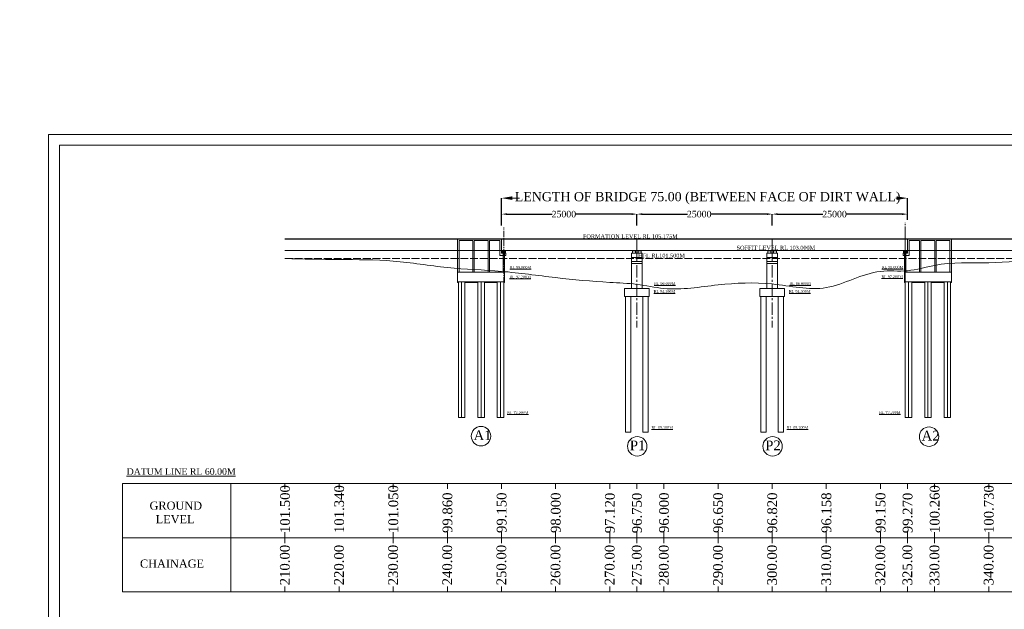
# Model space of a CAD drawing. Header units: millimetres. Extents: x -20950785 to 389010297, y -11535949 to 14056629.
# Tile 516 of 654: x 18167904 to 18349784, y -1398867 to -1290074. Entities that reach past the tile are written whole.
import ezdxf

# ---------------------------------------------------------------- set-up
doc = ezdxf.new("R2010")
doc.units = ezdxf.units.MM
doc.header["$LTSCALE"] = 60
doc.header["$MEASUREMENT"] = 0
doc.linetypes.add('ACAD_ISO02W100', pattern=[15, 12, -3])
doc.linetypes.add('CENTER2', pattern=[28.575, 19.05, -3.175, 3.175, -3.175])
doc.layers.add('TEXT', color=7, linetype='Continuous')
doc.styles.add('Annotative', font='arial.ttf')
doc.styles.add('style1', font='txt.shx', dxfattribs={"height": 1})
doc.dimstyles.get("Standard").update_dxf_attribs({"dimtxt": 400, "dimasz": 215, "dimexe": 0.18, "dimexo": 0.0625, "dimgap": 0.09, "dimtad": 0, "dimtih": 1, "dimtoh": 1, "dimdec": 0, "dimzin": 4, "dimdsep": 46, "dimtxsty": 'Standard', "dimblk": 'OPEN90', "dimcen": 0, "dimadec": 0, "dimazin": 1, "dimtfac": 1, "dimtdec": 0, "dimtix": 1, "dimtofl": 0, "dimtmove": 0, "dimatfit": 3, "dimldrblk": 'OPEN30', "dimfxl": 1, "dimtolj": 1, "dimtzin": 0, "dimarcsym": 0})

# ---------------------------------------------------------------- blocks, each defined once
blk = doc.blocks.new('*D2922')
at = {"color": 0, "linetype": 'Continuous', "lineweight": -2, "ltscale": 2, "transparency": 16777216}
for p, q in [((18256923, -1328066), (18256923, -1322999)), ((18331903, -1326983), (18331903, -1322999))]:
    blk.add_line(p, q, dxfattribs=at)
at = {"color": 0, "linetype": 'Continuous', "lineweight": 0, "ltscale": 2, "transparency": 16777216}
for p, q in [((18258923, -1322999), (18260241, -1322999)), ((18329903, -1322999), (18329738, -1322999))]:
    blk.add_line(p, q, dxfattribs=at)
at = {"color": 0, "linetype": 'Continuous', "lineweight": 9, "ltscale": 2, "transparency": 16777216}
for points in [[(18258923, -1322666), (18258923, -1323333), (18256923, -1322999)], [(18329903, -1322666), (18329903, -1323333), (18331903, -1322999)]]:
    blk.add_solid(points, dxfattribs=at)
at = {"layer": 'Defpoints', "color": 0, "linetype": 'Continuous', "lineweight": 9, "ltscale": 2, "transparency": 16777216}
for p in [(18331903, -1322999), (18331903, -1326983), (18256923, -1328066)]:
    blk.add_point(p, dxfattribs=at)
at = {"color": 0, "linetype": 'Continuous', "lineweight": 9, "ltscale": 2, "transparency": 16777216, "insert": (18294989, -1322999), "char_height": 2000, "attachment_point": 5}
blk.add_mtext('\\A1;{\\fTimes New Roman|b0|i0|c0|p18;\\H0.85x;\\C256;LENGTH OF BRIDGE 75.00 (BETWEEN FACE OF DIRT WALL)}', dxfattribs=at)
blk = doc.blocks.new('*D2923')
at = {"color": 0, "linetype": 'Continuous', "lineweight": -2, "ltscale": 2, "transparency": 16777216}
for p, q in [((18281923, -1328066), (18281923, -1325948)), ((18282923, -1325948), (18291259, -1325948)), ((18305923, -1325948), (18295588, -1325948)), ((18306923, -1327414), (18306923, -1325948))]:
    blk.add_line(p, q, dxfattribs=at)
at = {"color": 0, "linetype": 'Continuous', "lineweight": 9, "ltscale": 2, "transparency": 16777216}
for points in [[(18282923, -1325781), (18282923, -1326114), (18281923, -1325948)], [(18305923, -1325781), (18305923, -1326114), (18306923, -1325948)]]:
    blk.add_solid(points, dxfattribs=at)
at = {"layer": 'Defpoints', "color": 0, "linetype": 'Continuous', "lineweight": 9, "ltscale": 2, "transparency": 16777216}
for p in [(18306923, -1325948), (18306923, -1327414), (18281923, -1328066)]:
    blk.add_point(p, dxfattribs=at)
at = {"color": 0, "linetype": 'Continuous', "lineweight": 9, "ltscale": 2, "transparency": 16777216, "insert": (18293423, -1325948), "char_height": 1000, "attachment_point": 5}
blk.add_mtext('\\A1;{\\fTimes New Roman|b0|i0|c0|p18;\\H1.2x;\\C256;25000 }', dxfattribs=at)
blk = doc.blocks.new('*D2924')
at = {"color": 0, "linetype": 'Continuous', "lineweight": -2, "ltscale": 2, "transparency": 16777216}
for p, q in [((18306923, -1328066), (18306923, -1325948)), ((18307923, -1325948), (18316259, -1325948)), ((18330903, -1325948), (18320588, -1325948)), ((18331903, -1326983), (18331903, -1325948))]:
    blk.add_line(p, q, dxfattribs=at)
at = {"color": 0, "linetype": 'Continuous', "lineweight": 9, "ltscale": 2, "transparency": 16777216}
for points in [[(18307923, -1325781), (18307923, -1326114), (18306923, -1325948)], [(18330903, -1325781), (18330903, -1326114), (18331903, -1325948)]]:
    blk.add_solid(points, dxfattribs=at)
at = {"layer": 'Defpoints', "color": 0, "linetype": 'Continuous', "lineweight": 9, "ltscale": 2, "transparency": 16777216}
for p in [(18331903, -1325948), (18331903, -1326983), (18306923, -1328066)]:
    blk.add_point(p, dxfattribs=at)
at = {"color": 0, "linetype": 'Continuous', "lineweight": 9, "ltscale": 2, "transparency": 16777216, "insert": (18318423, -1325948), "char_height": 1000, "attachment_point": 5}
blk.add_mtext('\\A1;{\\fTimes New Roman|b0|i0|c0|p18;\\H1.2x;\\C256;25000 }', dxfattribs=at)
blk = doc.blocks.new('*D2925')
at = {"color": 0, "linetype": 'Continuous', "lineweight": -2, "ltscale": 2, "transparency": 16777216}
for p, q in [((18256923, -1328066), (18256923, -1325948)), ((18257923, -1325948), (18266259, -1325948)), ((18280923, -1325948), (18270588, -1325948)), ((18281923, -1327414), (18281923, -1325948))]:
    blk.add_line(p, q, dxfattribs=at)
at = {"color": 0, "linetype": 'Continuous', "lineweight": 9, "ltscale": 2, "transparency": 16777216}
for points in [[(18257923, -1325781), (18257923, -1326114), (18256923, -1325948)], [(18280923, -1325781), (18280923, -1326114), (18281923, -1325948)]]:
    blk.add_solid(points, dxfattribs=at)
at = {"layer": 'Defpoints', "color": 0, "linetype": 'Continuous', "lineweight": 9, "ltscale": 2, "transparency": 16777216}
for p in [(18281923, -1325948), (18281923, -1327414), (18256923, -1328066)]:
    blk.add_point(p, dxfattribs=at)
at = {"color": 0, "linetype": 'Continuous', "lineweight": 9, "ltscale": 2, "transparency": 16777216, "insert": (18268423, -1325948), "char_height": 1000, "attachment_point": 5}
blk.add_mtext('\\A1;{\\fTimes New Roman|b0|i0|c0|p18;\\H1.2x;\\C256;25000 }', dxfattribs=at)

msp = doc.modelspace()

# ---------------------------------------------------------------- hatches: boundary and pattern name
at = {"linetype": 'Continuous', "lineweight": 9, "ltscale": 2}
h = msp.add_hatch(dxfattribs=at)
h.set_pattern_fill('ANSI31')
h.set_pattern_definition([(45, (6187153.32514, 384999.43824), (-0.0883883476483, 0.0883883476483), [])])
h.paths.add_polyline_path([(18257333.5, -1332662), (18257158.5, -1332662), (18257158.5, -1332742), (18257333.5, -1332742)])
h.paths.add_polyline_path([(18257508.5, -1332662), (18257333.5, -1332662), (18257333.5, -1332742), (18257508.5, -1332742)])
h = msp.add_hatch(dxfattribs=at)
h.set_pattern_fill('ANSI31')
h.set_pattern_definition([(45, (7933788.49988, -265255.07017), (-0.0883883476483, 0.0883883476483), [])])
h.paths.add_polyline_path([(18281578.5, -1332662), (18281228.5, -1332662), (18281228.5, -1332742), (18281578.5, -1332742)])
h = msp.add_hatch(dxfattribs=at)
h.set_pattern_fill('ANSI31')
h.set_pattern_definition([(45, (7934788.49988, -265255.07017), (-0.0883883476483, 0.0883883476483), [])])
h.paths.add_polyline_path([(18282578.5, -1332662), (18282228.5, -1332662), (18282228.5, -1332742), (18282578.5, -1332742)])
h = msp.add_hatch(dxfattribs=at)
h.set_pattern_fill('ANSI31')
h.set_pattern_definition([(45, (7958788.49988, -265255.07017), (-0.0883883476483, 0.0883883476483), [])])
h.paths.add_polyline_path([(18306578.5, -1332662), (18306228.5, -1332662), (18306228.5, -1332742), (18306578.5, -1332742)])
h = msp.add_hatch(dxfattribs=at)
h.set_pattern_fill('ANSI31')
h.set_pattern_definition([(45, (7959788.49988, -265255.07017), (-0.0883883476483, 0.0883883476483), [])])
h.paths.add_polyline_path([(18307578.5, -1332662), (18307228.5, -1332662), (18307228.5, -1332742), (18307578.5, -1332742)])
h = msp.add_hatch(dxfattribs=at)
h.set_pattern_fill('ANSI31')
h.set_pattern_definition([(45, (6261293.32514, 384999.43824), (-0.0883883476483, 0.0883883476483), [])])
h.paths.add_polyline_path([(18331473.5, -1332662), (18331648.5, -1332662), (18331648.5, -1332742), (18331473.5, -1332742)])
h.paths.add_polyline_path([(18331298.5, -1332662), (18331473.5, -1332662), (18331473.5, -1332742), (18331298.5, -1332742)])
at = {"linetype": 'Continuous', "lineweight": 9}
h = msp.add_hatch(dxfattribs=at)
h.set_pattern_fill('AR-CONC', scale=25, style=0)
h.set_pattern_definition([(50, (18238761.47, -1382515.03), (179.31505, -15.68803), [18.75, -206.25]), (355, (18238761.47, -1382515.03), (-34.6878, 188.048), [15, -165]), (100.4514, (18238776.42, -1382516.33), (144.62735, 172.3599), [15.93505, -175.2855]), (46.1842, (18238761.47, -1382465.03), (266.8103, -41.3798), [28.125, -309.375]), (96.6356, (18238783.7, -1382468.47), (233.6657, 243.5295), [23.9026, -262.9282]), (351.1842, (18238761.47, -1382465.03), (233.6655, 243.5297), [22.5, -247.5]), (21, (18238786.47, -1382477.53), (149.22676, -100.6547), [18.75, -206.25]), (326, (18238786.47, -1382477.53), (60.8288, 181.2875), [15, -165]), (71.4514, (18238798.91, -1382485.91), (210.05566, 80.6326), [15.93505, -175.2855]), (37.5, (18238761.47, -1382515.026), (3.03996, 83.22346), [0, -163, 0, -167.5, 0, -165.625]), (7.5, (18238761.47, -1382515.03), (65.76738, 98.60293), [0, -95.5, 0, -159.25, 0, -63.125]), (327.5, (18238705.72, -1382515.026), (133.45561, -5.63872), [0, -62.5, 0, -195, 0, -258.75]), (317.5, (18238680.72, -1382515.03), (145.79654, 25.02625), [0, -81.25, 0, -129.5, 0, -183.75])])
h.paths.add_polyline_path([(18252533.5, -1338462), (18250133.5, -1338462), (18250133.5, -1338562), (18252533.5, -1338562)])
h.paths.add_polyline_path([(18248933.5, -1338462), (18248783.5, -1338462), (18248783.5, -1338562), (18248933.5, -1338562)])
h.paths.add_polyline_path([(18256133.5, -1338462), (18253733.5, -1338462), (18253733.5, -1338562), (18256133.5, -1338562)])
h.paths.add_polyline_path([(18257483.5, -1338462), (18257333.5, -1338462), (18257333.5, -1338562), (18257483.5, -1338562)])
h = msp.add_hatch(dxfattribs=at)
h.set_pattern_fill('AR-CONC', scale=25, style=0)
h.set_pattern_definition([(50, (18274872.47, -1382515.03), (179.31505, -15.68803), [18.75, -206.25]), (355, (18274872.47, -1382515.03), (-34.68783, 188.04803), [15, -165]), (100.4514, (18274887.42, -1382516.33), (144.62735, 172.3599), [15.93505, -175.28553]), (46.1842, (18274872.47, -1382465.03), (266.81026, -41.37975), [28.125, -309.375]), (96.6356, (18274894.7, -1382468.47), (233.6657, 243.5295), [23.9026, -262.92825]), (351.1842, (18274872.47, -1382465.03), (233.6655, 243.52965), [22.5, -247.5]), (21, (18274897.47, -1382477.53), (149.22676, -100.65472), [18.75, -206.25]), (326, (18274897.47, -1382477.53), (60.82883, 181.2875), [15, -165]), (71.4514, (18274909.91, -1382485.91), (210.05566, 80.63262), [15.93505, -175.28553]), (37.5, (18274872.47, -1382515.026), (3.039964, 83.223463), [0, -163, 0, -167.5, 0, -165.625]), (7.5, (18274872.47, -1382515.03), (65.76738, 98.60293), [0, -95.5, 0, -159.25, 0, -63.125]), (327.5, (18274816.72, -1382515.026), (133.45561, -5.63872), [0, -62.5, 0, -195, 0, -258.75]), (317.5, (18274791.72, -1382515.03), (145.79654, 25.02625), [0, -81.25, 0, -129.5, 0, -183.75])])
h.paths.add_polyline_path([(18336273.5, -1338462), (18338673.5, -1338462), (18338673.5, -1338562), (18336273.5, -1338562)])
h.paths.add_polyline_path([(18339873.5, -1338462), (18340023.5, -1338462), (18340023.5, -1338562), (18339873.5, -1338562)])
h.paths.add_polyline_path([(18332673.5, -1338462), (18335073.5, -1338462), (18335073.5, -1338562), (18332673.5, -1338562)])
h.paths.add_polyline_path([(18331323.5, -1338462), (18331473.5, -1338462), (18331473.5, -1338562), (18331323.5, -1338562)])

# ---------------------------------------------------------------- linework, layer by layer
at = {"linetype": 'CENTER2', "lineweight": 9}
for p, q in [((18331473.5, -1348207.5), (18331473.5, -1327543.06)), ((18257333.5, -1349007.5), (18257333.5, -1328343.06)), ((18331473.5, -1349007.5), (18331473.5, -1328343.06))]:
    msp.add_line(p, q, dxfattribs=at)
at = {"color": 7, "lineweight": 9, "ltscale": 2}
for p, q in [((18216903.5, -1330487), (18376903.5, -1330487)), ((18216903.5, -1330562), (18376903.5, -1330562)), ((18216903.5, -1332662), (18376903.5, -1332662))]:
    msp.add_line(p, q, dxfattribs=at)
at = {"color": 7, "linetype": 'Continuous', "lineweight": 9}
for p, q in [((18256883.5, -1330487), (18248783.5, -1330487)), ((18248783.5, -1330562), (18248783.5, -1335862)), ((18248783.5, -1336662), (18248783.5, -1330562)), ((18256583.5, -1330562), (18248783.5, -1330562)), ((18251583.5, -1330812), (18249083.5, -1330812)), ((18249083.5, -1336662), (18249083.5, -1330812)), ((18249083.5, -1331873.83), (18249083.5, -1330862)), ((18251583.5, -1336662), (18251583.5, -1330812)), ((18254433.5, -1330812), (18251833.5, -1330812)), ((18251833.5, -1336662), (18251833.5, -1330812)), ((18254433.5, -1336662), (18254433.5, -1330812)), ((18256583.5, -1330812), (18254683.5, -1330812)), ((18254683.5, -1336662), (18254683.5, -1330812)), ((18256883.5, -1330562), (18256583.5, -1330562)), ((18256583.5, -1330812), (18256583.5, -1333562)), ((18256883.5, -1330562), (18256883.5, -1330487)), ((18256883.5, -1333162), (18256883.5, -1330558.83)), ((18256903.5, -1330562), (18256903.5, -1330487)), ((18256923.5, -1330562), (18256923.5, -1330487)), ((18331883.5, -1330562), (18331883.5, -1330487)), ((18331903.5, -1330562), (18331903.5, -1330487)), ((18331923.5, -1330562), (18331923.5, -1330487)), ((18331923.5, -1330487), (18340023.5, -1330487)), ((18331923.5, -1333162), (18331923.5, -1330558.83)), ((18331923.5, -1330562), (18332223.5, -1330562)), ((18332223.5, -1330562), (18340023.5, -1330562)), ((18332223.5, -1330812), (18334123.5, -1330812)), ((18332223.5, -1330812), (18332223.5, -1333562)), ((18334123.5, -1336662), (18334123.5, -1330812)), ((18334373.5, -1330812), (18336973.5, -1330812)), ((18334373.5, -1336662), (18334373.5, -1330812)), ((18336973.5, -1336662), (18336973.5, -1330812)), ((18337223.5, -1330812), (18339723.5, -1330812)), ((18337223.5, -1336662), (18337223.5, -1330812)), ((18339723.5, -1336662), (18339723.5, -1330812)), ((18339723.5, -1331873.83), (18339723.5, -1330862)), ((18340023.5, -1330562), (18340023.5, -1335862)), ((18340023.5, -1336662), (18340023.5, -1330562)), ((18256883.5, -1333162), (18257258.5, -1333162)), ((18257633.5, -1332742), (18257033.5, -1332742)), ((18257033.5, -1332742), (18257033.5, -1333162)), ((18257183.5, -1336662), (18257183.5, -1332662)), ((18257258.5, -1333162), (18257683.5, -1333162)), ((18257483.5, -1334462), (18257483.5, -1332662)), ((18257483.5, -1336662), (18257483.5, -1332662)), ((18257633.5, -1333162), (18257633.5, -1332742)), ((18257683.5, -1333162), (18257683.5, -1333562)), ((18331548.5, -1333162), (18331123.5, -1333162)), ((18331123.5, -1333162), (18331123.5, -1333562)), ((18331173.5, -1333162), (18331173.5, -1332742)), ((18331173.5, -1332742), (18331773.5, -1332742)), ((18331323.5, -1335862), (18331323.5, -1332662)), ((18331323.5, -1336662), (18331323.5, -1332662)), ((18331923.5, -1333162), (18331548.5, -1333162)), ((18331623.5, -1336662), (18331623.5, -1332662)), ((18331773.5, -1332742), (18331773.5, -1333162)), ((18257683.5, -1333562), (18256583.5, -1333562)), ((18331123.5, -1333562), (18332223.5, -1333562)), ((18257483.5, -1336662), (18248783.5, -1336662)), ((18248783.5, -1338462), (18248783.5, -1336662)), ((18331323.5, -1336662), (18340023.5, -1336662)), ((18340023.5, -1338462), (18340023.5, -1336662)), ((18257483.5, -1338462), (18248783.5, -1338462)), ((18248933.5, -1338462), (18248783.5, -1338462)), ((18248783.5, -1338462), (18248783.5, -1338500.1)), ((18250133.5, -1338412), (18248933.5, -1338412)), ((18248933.5, -1363462), (18248933.5, -1338412)), ((18250133.5, -1363462), (18250133.5, -1338412)), ((18252533.5, -1338562), (18250133.5, -1338562)), ((18253733.5, -1338412), (18252533.5, -1338412)), ((18253133.5, -1343312), (18253133.5, -1338462)), ((18253733.5, -1338412), (18253733.5, -1338522.02)), ((18253733.5, -1363462), (18253733.5, -1338462)), ((18256133.5, -1338562), (18253733.5, -1338562)), ((18257333.5, -1338412), (18256133.5, -1338412)), ((18256133.5, -1363462), (18256133.5, -1338412)), ((18257333.5, -1363462), (18257333.5, -1338412)), ((18257483.5, -1338562), (18257333.5, -1338562)), ((18257483.5, -1338462), (18257483.5, -1338562)), ((18331323.5, -1338462), (18331323.5, -1338562)), ((18331323.5, -1338462), (18340023.5, -1338462)), ((18331323.5, -1338562), (18331473.5, -1338562)), ((18331473.5, -1338412), (18332673.5, -1338412)), ((18331473.5, -1363462), (18331473.5, -1338412)), ((18332673.5, -1363462), (18332673.5, -1338412)), ((18332673.5, -1338562), (18335073.5, -1338562)), ((18335073.5, -1338412), (18336273.5, -1338412)), ((18335073.5, -1338412), (18335073.5, -1338522.02)), ((18335073.5, -1363462), (18335073.5, -1338462)), ((18335673.5, -1343312), (18335673.5, -1338462)), ((18336273.5, -1338562), (18338673.5, -1338562)), ((18338673.5, -1338412), (18339873.5, -1338412)), ((18338673.5, -1363462), (18338673.5, -1338412)), ((18339873.5, -1363462), (18339873.5, -1338412)), ((18339873.5, -1338462), (18340023.5, -1338462)), ((18340023.5, -1338462), (18340023.5, -1338500.1)), ((18248933.5, -1363462), (18250133.5, -1363462)), ((18252533.5, -1363462), (18253733.5, -1363462)), ((18256133.5, -1363462), (18257333.5, -1363462)), ((18331473.5, -1363462), (18332673.5, -1363462)), ((18335073.5, -1363462), (18336273.5, -1363462)), ((18338673.5, -1363462), (18339873.5, -1363462))]:
    msp.add_line(p, q, dxfattribs=at)
at = {"color": 7, "linetype": 'Continuous', "lineweight": 9, "ltscale": 2}
for p, q in [((18256903.5, -1332662), (18256903.5, -1330562)), ((18256903.5, -1332662), (18256903.5, -1330562)), ((18256923.5, -1332662), (18256923.5, -1330562)), ((18281883.5, -1330562), (18281883.5, -1330487)), ((18281903.5, -1332662), (18281903.5, -1330562)), ((18281923.5, -1330562), (18281923.5, -1330487)), ((18306883.5, -1330562), (18306883.5, -1330487)), ((18306903.5, -1332662), (18306903.5, -1330562)), ((18306923.5, -1330562), (18306923.5, -1330487)), ((18331883.5, -1332662), (18331883.5, -1330562)), ((18331903.5, -1332662), (18331903.5, -1330562)), ((18257158.5, -1332662), (18257508.5, -1332662)), ((18257158.5, -1332662), (18257158.5, -1332742)), ((18257508.5, -1332662), (18257508.5, -1332742)), ((18281128.5, -1332742), (18281678.5, -1332742)), ((18281228.5, -1332742), (18281228.5, -1332662)), ((18281228.5, -1332662), (18282578.5, -1332662)), ((18282128.5, -1332742), (18282678.5, -1332742)), ((18282228.5, -1332742), (18282228.5, -1332662)), ((18306128.5, -1332742), (18306678.5, -1332742)), ((18306228.5, -1332742), (18306228.5, -1332662)), ((18306228.5, -1332662), (18307578.5, -1332662)), ((18307128.5, -1332742), (18307678.5, -1332742)), ((18307228.5, -1332742), (18307228.5, -1332662)), ((18331648.5, -1332662), (18331298.5, -1332662)), ((18331298.5, -1332662), (18331298.5, -1332742)), ((18331648.5, -1332662), (18331648.5, -1332742)), ((18280903.5, -1339662), (18280903.5, -1334662)), ((18282903.5, -1339662), (18282903.5, -1334662)), ((18305903.5, -1339662), (18305903.5, -1334662)), ((18307903.5, -1339662), (18307903.5, -1334662)), ((18257483.5, -1336662), (18257483.5, -1338462)), ((18331323.5, -1336662), (18331323.5, -1338462)), ((18248783.5, -1338562), (18248783.5, -1338462)), ((18248933.5, -1338562), (18248783.5, -1338562)), ((18339873.5, -1338562), (18340023.5, -1338562)), ((18340023.5, -1338562), (18340023.5, -1338462)), ((18279653.5, -1339662), (18284153.5, -1339662)), ((18304653.5, -1339662), (18309153.5, -1339662)), ((18279653.5, -1341162), (18284153.5, -1341162)), ((18304653.5, -1341162), (18309153.5, -1341162)), ((18279803.5, -1366162), (18280803.5, -1366162)), ((18283003.5, -1366162), (18284003.5, -1366162)), ((18304803.5, -1366162), (18305803.5, -1366162)), ((18308003.5, -1366162), (18309003.5, -1366162)), ((18186903.5, -1375662), (18206903.5, -1375662)), ((18186903.5, -1395662), (18186903.5, -1375662)), ((18206903.5, -1375662), (18206903.5, -1395662)), ((18206903.5, -1375662), (18226903.5, -1375662)), ((18216903.5, -1375662), (18216903.5, -1376662)), ((18226903.5, -1375662), (18246903.5, -1375662)), ((18226903.5, -1375662), (18226903.5, -1376662)), ((18236903.5, -1375662), (18236903.5, -1376662)), ((18246903.5, -1375662), (18266903.5, -1375662)), ((18246903.5, -1375662), (18246903.5, -1376662)), ((18256903.5, -1375662), (18256903.5, -1376662)), ((18266903.5, -1375662), (18286903.5, -1375662)), ((18266903.5, -1375662), (18266903.5, -1376662)), ((18276903.5, -1375662), (18276903.5, -1376662)), ((18281903.5, -1375662), (18281903.5, -1376662)), ((18286903.5, -1375662), (18306903.5, -1375662)), ((18286903.5, -1375662), (18286903.5, -1376662)), ((18296903.5, -1375662), (18296903.5, -1376662)), ((18306903.5, -1375662), (18326903.5, -1375662)), ((18306903.5, -1375662), (18306903.5, -1376662)), ((18316903.5, -1375662), (18316903.5, -1376662)), ((18326903.5, -1375662), (18346903.5, -1375662)), ((18326903.5, -1375662), (18326903.5, -1376662)), ((18331903.5, -1375662), (18331903.5, -1376662)), ((18336903.5, -1375662), (18336903.5, -1376662)), ((18346903.5, -1375662), (18346903.5, -1376662)), ((18346903.5, -1375662), (18366903.5, -1375662)), ((18186903.5, -1385662), (18386903.5, -1385662)), ((18216903.5, -1384662), (18216903.5, -1386662)), ((18236903.5, -1384662), (18236903.5, -1386662)), ((18246903.5, -1384662), (18246903.5, -1386662)), ((18256903.5, -1384662), (18256903.5, -1386662)), ((18266903.5, -1384662), (18266903.5, -1386662)), ((18276903.5, -1384662), (18276903.5, -1386662)), ((18281903.5, -1384662), (18281903.5, -1386662)), ((18286903.5, -1384662), (18286903.5, -1386662)), ((18296903.5, -1384662), (18296903.5, -1386662)), ((18306903.5, -1384662), (18306903.5, -1386662)), ((18316903.5, -1384662), (18316903.5, -1386662)), ((18326903.5, -1384662), (18326903.5, -1386662)), ((18331903.5, -1384662), (18331903.5, -1386662)), ((18336903.5, -1384662), (18336903.5, -1386662)), ((18346903.5, -1384662), (18346903.5, -1386662)), ((18206903.5, -1394662), (18206903.5, -1395662)), ((18216903.5, -1394662), (18216903.5, -1395662)), ((18226903.5, -1394662), (18226903.5, -1395662)), ((18236903.5, -1394662), (18236903.5, -1395662)), ((18246903.5, -1394662), (18246903.5, -1395662)), ((18256903.5, -1394662), (18256903.5, -1395662)), ((18266903.5, -1394662), (18266903.5, -1395662)), ((18276903.5, -1394662), (18276903.5, -1395662)), ((18281903.5, -1394662), (18281903.5, -1395662)), ((18286903.5, -1394662), (18286903.5, -1395662)), ((18296903.5, -1394662), (18296903.5, -1395662)), ((18306903.5, -1394662), (18306903.5, -1395662)), ((18316903.5, -1394662), (18316903.5, -1395662)), ((18326903.5, -1394662), (18326903.5, -1395662)), ((18331903.5, -1394662), (18331903.5, -1395662)), ((18336903.5, -1394662), (18336903.5, -1395662)), ((18346903.5, -1394662), (18346903.5, -1395662)), ((18206903.5, -1395662), (18186903.5, -1395662)), ((18226903.5, -1395662), (18206903.5, -1395662)), ((18246903.5, -1395662), (18226903.5, -1395662)), ((18266903.5, -1395662), (18246903.5, -1395662)), ((18286903.5, -1395662), (18266903.5, -1395662)), ((18306903.5, -1395662), (18286903.5, -1395662)), ((18326903.5, -1395662), (18306903.5, -1395662)), ((18346903.5, -1395662), (18326903.5, -1395662)), ((18366903.5, -1395662), (18346903.5, -1395662))]:
    msp.add_line(p, q, dxfattribs=at)
at = {"linetype": 'Continuous', "lineweight": 9}
for p, q in [((18280903.5, -1333162), (18282903.5, -1333162)), ((18280903.5, -1334662), (18280903.5, -1333162)), ((18281128.5, -1333162), (18281128.5, -1332742)), ((18281578.5, -1332742), (18281578.5, -1332662)), ((18281678.5, -1333162), (18281678.5, -1332742)), ((18282128.5, -1333162), (18282128.5, -1332742)), ((18282578.5, -1332742), (18282578.5, -1332662)), ((18282678.5, -1333162), (18282678.5, -1332742)), ((18282903.5, -1334662), (18282903.5, -1333162)), ((18305903.5, -1333162), (18307903.5, -1333162)), ((18305903.5, -1334662), (18305903.5, -1333162)), ((18306128.5, -1333162), (18306128.5, -1332742)), ((18306578.5, -1332742), (18306578.5, -1332662)), ((18306678.5, -1333162), (18306678.5, -1332742)), ((18307128.5, -1333162), (18307128.5, -1332742)), ((18307578.5, -1332742), (18307578.5, -1332662)), ((18307678.5, -1333162), (18307678.5, -1332742)), ((18307903.5, -1334662), (18307903.5, -1333162)), ((18280903.5, -1333962), (18282903.5, -1333962)), ((18280903.5, -1334662), (18282903.5, -1334662)), ((18305903.5, -1333962), (18307903.5, -1333962)), ((18305903.5, -1334662), (18307903.5, -1334662)), ((18280903.5, -1335062), (18282903.5, -1335062)), ((18305903.5, -1335062), (18307903.5, -1335062)), ((18279653.5, -1341162), (18279653.5, -1339662)), ((18284153.5, -1341162), (18284153.5, -1339662)), ((18304653.5, -1341162), (18304653.5, -1339662)), ((18309153.5, -1341162), (18309153.5, -1339662)), ((18279803.5, -1366162), (18279803.5, -1341162)), ((18280803.5, -1366162), (18280803.5, -1341162)), ((18283003.5, -1366162), (18283003.5, -1341162)), ((18284003.5, -1366162), (18284003.5, -1341162)), ((18304803.5, -1366162), (18304803.5, -1341162)), ((18305803.5, -1366162), (18305803.5, -1341162)), ((18308003.5, -1366162), (18308003.5, -1341162)), ((18309003.5, -1366162), (18309003.5, -1341162))]:
    msp.add_line(p, q, dxfattribs=at)
at = {"linetype": 'CENTER2', "lineweight": 9, "ltscale": 2}
for p, q in [((18281903.5, -1332662), (18281903.5, -1334662)), ((18306903.5, -1332662), (18306903.5, -1334662)), ((18281903.5, -1335377.02), (18281903.5, -1346891.8)), ((18306903.5, -1335377.02), (18306903.5, -1346891.8))]:
    msp.add_line(p, q, dxfattribs=at)
at = {"color": 7, "linetype": 'ACAD_ISO02W100', "lineweight": 9, "ltscale": 2}
msp.add_line((18216903.5, -1334162), (18366903.5, -1334162), dxfattribs=at)
at = {"color": 7, "linetype": 'Continuous', "lineweight": 9, "ltscale": 20}
for p, q in [((18252533.5, -1363462), (18252533.5, -1338412)), ((18336273.5, -1363462), (18336273.5, -1338412))]:
    msp.add_line(p, q, dxfattribs=at)
at = {"color": 7, "linetype": 'Continuous', "lineweight": 9, "ltscale": 2, "elevation": -2327.17}
for points in [[(18173227, -1311229.5), (18479611, -1311229.5), (18479611, -1536258.82), (18173227, -1536258.82)], [(18175227, -1313229.5), (18477611, -1313229.5), (18477611, -1534258.82), (18175227, -1534258.82)]]:
    msp.add_lwpolyline(points, close=True, dxfattribs=at)
at = {"color": 7, "linetype": 'Continuous', "lineweight": 9, "ltscale": 2}
for centre in [(18253117, -1366922.36), (18335880.5, -1367010.86), (18281980.5, -1368794.69), (18306980.5, -1368794.69)]:
    msp.add_circle(centre, 1791.87, dxfattribs=at)
msp.add_spline([(18216903.5, -1334162), (18226903.5, -1334322), (18236903.5, -1334612), (18246903.5, -1335802), (18256903.5, -1336512), (18266903.5, -1337662), (18276903.5, -1338542), (18281903.5, -1338912), (18286903.5, -1339662), (18296903.5, -1339012), (18306903.5, -1338842), (18316903.5, -1339504), (18326903.5, -1336512), (18331903.5, -1336392), (18336903.5, -1335402), (18346903.5, -1334932), (18356903.5, -1334342), (18366903.5, -1334162)], degree=3, dxfattribs=at)
at = {"layer": 'TEXT', "color": 7, "linetype": 'Continuous', "lineweight": 9, "ltscale": 1000}
for p, q in [((18249533.5, -1363462), (18249533.5, -1338474.9)), ((18253133.5, -1363462), (18253133.5, -1338412)), ((18253133.5, -1363462), (18253133.5, -1338462)), ((18253133.5, -1363462), (18253133.5, -1338512)), ((18256708, -1363462), (18256708, -1338474.9)), ((18332073.5, -1363462), (18332073.5, -1338474.9)), ((18335673.5, -1363462), (18335673.5, -1338412)), ((18335673.5, -1363462), (18335673.5, -1338462)), ((18335673.5, -1363462), (18335673.5, -1338512)), ((18339273.5, -1363462), (18339273.5, -1338474.9))]:
    msp.add_line(p, q, dxfattribs=at)

# ---------------------------------------------------------------- texts
at = {"color": 7, "linetype": 'Continuous', "lineweight": 9, "char_height": 2000, "attachment_point": 1, "rotation": 270, "style": 'Annotative'}
for insert in [(18195512.02, 1504545.1), (18195512.02, 1074680.1)]:
    msp.add_mtext_dynamic_manual_height_columns('\\pi3721.38129;RCC BOX TYPE \\P\\pi6282.77284;ABUTMENT', width=27876.5961, gutter_width=1000, heights=[0], dxfattribs=dict(at, insert=insert))
at = {"linetype": 'Continuous', "lineweight": 9}
for s, insert, char_height, attachment_point in [('{\\fTimes New Roman|b0|i0|c0|p18;FORMATION LEVEL RL 105.175M}', (18271947.24, -1330055.29), 750, 4), ('{\\fTimes New Roman|b0|i0|c0|p18;SOFFIT LEVEL RL 103.000M}', (18300333.46, -1332173.49), 750, 4), ('{\\fTimes New Roman|b0|i0|c0|p18;HFL RL101.500M}', (18282130.21, -1333612.11), 750, 4), ('{\\fTimes New Roman|b0|i0|c0|p18;\\H1.2x;A1}', (18251747.49, -1365849.14), 1500, 1), ('{\\fTimes New Roman|b0|i0|c0|p18;\\H1.2x;A2}', (18334510.99, -1365937.64), 1500, 1), ('{\\fTimes New Roman|b0|i0|c0|p18;\\H1.2x;P1}', (18280610.99, -1367721.46), 1500, 1), ('{\\fTimes New Roman|b0|i0|c0|p18;\\H1.2x;P2}', (18305610.99, -1367721.46), 1500, 1), ('{\\fTimes New Roman|b0|i0|c0|p18;\\LDATUM LINE RL 60.00M}', (18187658.02, -1372842.77), 1200, 1), ('{\\fTimes New Roman|b0|i0|c0|p18;GROUND\\P  LEVEL}', (18191897.67, -1378991.96), 1500, 1), ('{\\fTimes New Roman|b0|i0|c0|p18;CHAINAGE}', (18190126.82, -1389687.03), 1500, 1)]:
    msp.add_mtext(s, dxfattribs=dict(at, insert=insert, char_height=char_height, attachment_point=attachment_point))
at = {"linetype": 'Continuous', "lineweight": 9, "char_height": 1000, "attachment_point": 1}
for s, insert, width in [('{\\fTimes New Roman|b0|i0|c0|p18; \\H0.5x;\\LRL 99.000M}', (18258049.03, -1335518.05), 11580.8407), ('{\\fTimes New Roman|b0|i0|c0|p18; \\H0.5x;\\LRL 99.000M}', (18326778.37, -1335496.51), 11580.8407), ('{\\fTimes New Roman|b0|i0|c0|p18; \\H0.5x;\\LRL 97.200M}', (18257978.21, -1337277.58), 11580.8407), ('{\\fTimes New Roman|b0|i0|c0|p18; \\H0.5x;\\LRL 96.000M}', (18284719.03, -1338518.05), 11580.8407), ('{\\fTimes New Roman|b0|i0|c0|p18; \\H0.5x;\\LRL 96.000M}', (18309719.03, -1338518.05), 11580.8407), ('{\\fTimes New Roman|b0|i0|c0|p18; \\H0.5x;\\LRL 97.200M}', (18326707.55, -1337256.03), 11580.8407), ('{\\fTimes New Roman|b0|i0|c0|p18; \\H0.5x;\\LRL 94.500M}', (18284635.62, -1339974.18), 11580.8407), ('{\\fTimes New Roman|b0|i0|c0|p18; \\H0.5x;\\LRL 94.500M}', (18309635.62, -1339974.18), 11580.8407), ('{\\fTimes New Roman|b0|i0|c0|p18; \\H0.5x;\\LRL 72.200M}', (18257553.42, -1362335.27), 4708.5807), ('{\\fTimes New Roman|b0|i0|c0|p18; \\H0.5x;\\LRL 72.200M}', (18326282.76, -1362313.73), 4708.5807), ('{\\fTimes New Roman|b0|i0|c0|p18; \\H0.5x;\\LRL 69.500M}', (18284223.42, -1365062), 4708.5807), ('{\\fTimes New Roman|b0|i0|c0|p18; \\H0.5x;\\LRL 69.500M}', (18309223.42, -1365062), 4708.5807)]:
    msp.add_mtext(s, dxfattribs=dict(at, insert=insert, width=width))
at = {"linetype": 'Continuous', "lineweight": 9, "char_height": 1800, "attachment_point": 1, "rotation": 90}
for s, insert in [('{\\fTimes New Roman|b0|i0|c0|p18;101.500}', (18216016.7, -1384793.08)), ('{\\fTimes New Roman|b0|i0|c0|p18;101.340}', (18226016.7, -1384793.08)), ('{\\fTimes New Roman|b0|i0|c0|p18;101.050}', (18236016.7, -1384793.08)), ('{\\fTimes New Roman|b0|i0|c0|p18;100.260}', (18336016.7, -1384793.08)), ('{\\fTimes New Roman|b0|i0|c0|p18;100.730}', (18346016.7, -1384793.08)), ('{\\fTimes New Roman|b0|i0|c0|p18;99.860}', (18246016.7, -1384793.08)), ('{\\fTimes New Roman|b0|i0|c0|p18;99.150}', (18256016.7, -1384793.08)), ('{\\fTimes New Roman|b0|i0|c0|p18;98.000}', (18266016.7, -1384793.08)), ('{\\fTimes New Roman|b0|i0|c0|p18;97.120}', (18276016.7, -1384833.94)), ('{\\fTimes New Roman|b0|i0|c0|p18;96.750}', (18281016.7, -1384833.94)), ('{\\fTimes New Roman|b0|i0|c0|p18;96.000}', (18286016.7, -1384793.08)), ('{\\fTimes New Roman|b0|i0|c0|p18;96.650}', (18296016.7, -1384793.08)), ('{\\fTimes New Roman|b0|i0|c0|p18;96.820}', (18306016.7, -1384793.08)), ('{\\fTimes New Roman|b0|i0|c0|p18;96.158}', (18316016.7, -1384793.08)), ('{\\fTimes New Roman|b0|i0|c0|p18;99.150}', (18326016.7, -1384793.08)), ('{\\fTimes New Roman|b0|i0|c0|p18;99.270}', (18331016.7, -1384833.94)), ('{\\fTimes New Roman|b0|i0|c0|p18;210.00}', (18215980.93, -1394449.16)), ('{\\fTimes New Roman|b0|i0|c0|p18;220.00}', (18225980.93, -1394449.16)), ('{\\fTimes New Roman|b0|i0|c0|p18;230.00}', (18235980.93, -1394449.16)), ('{\\fTimes New Roman|b0|i0|c0|p18;240.00}', (18245980.93, -1394449.16)), ('{\\fTimes New Roman|b0|i0|c0|p18;250.00}', (18255980.93, -1394449.16)), ('{\\fTimes New Roman|b0|i0|c0|p18;260.00}', (18265980.93, -1394449.16)), ('{\\fTimes New Roman|b0|i0|c0|p18;270.00}', (18275980.93, -1394449.16)), ('{\\fTimes New Roman|b0|i0|c0|p18;275.00}', (18280980.93, -1394449.16)), ('{\\fTimes New Roman|b0|i0|c0|p18;280.00}', (18285980.93, -1394449.16)), ('{\\fTimes New Roman|b0|i0|c0|p18;290.00}', (18295980.93, -1394490.02)), ('{\\fTimes New Roman|b0|i0|c0|p18;300.00}', (18305980.93, -1394449.16)), ('{\\fTimes New Roman|b0|i0|c0|p18;310.00}', (18315980.93, -1394449.16)), ('{\\fTimes New Roman|b0|i0|c0|p18;320.00}', (18325980.93, -1394449.16)), ('{\\fTimes New Roman|b0|i0|c0|p18;325.00}', (18330980.93, -1394449.16)), ('{\\fTimes New Roman|b0|i0|c0|p18;330.00}', (18335980.93, -1394449.16)), ('{\\fTimes New Roman|b0|i0|c0|p18;340.00}', (18345980.93, -1394449.16))]:
    msp.add_mtext(s, dxfattribs=dict(at, insert=insert))
at = {"linetype": 'Continuous', "lineweight": 9, "insert": (14548796.31, -1389262.61, -64476.19), "char_height": 10000, "width": 426432.7641, "attachment_point": 1, "style": 'style1'}
msp.add_mtext('\\pi37433.97777;{\\fVerdana|b0|i0|c0|p34;CONSTRUCTION OF HIGH  LEVEL BRIDGE ACROSS \\P\\pi13491.73465;KALIBEDA NALLA IN KM-2/10 ON MAKDI-HIRAPUR ROAD.\\fTimes New Roman|b0|i0|c0|p18;   }', dxfattribs=at)

# ---------------------------------------------------------------- dimensions: what is measured, and where the dimension line sits
at = {"color": 7, "linetype": 'Continuous', "lineweight": 9, "ltscale": 2}
for base, p1, p2, text, override, picture, middle in [((18331903.5, -1322999.42), (18256923.5, -1328065.87), (18331903.5, -1326983.18), '{\\fTimes New Roman|b0|i0|c0|p18;\\H0.85x;\\C256;LENGTH OF BRIDGE 75.00 (BETWEEN FACE OF DIRT WALL)}', {"dimtxt": 2000, "dimasz": 2000, "dimfxl": 300, "dimlwd": 0}, '*D2922', (18294989.5, -1322999.42)), ((18281923.5, -1325947.72), (18256923.5, -1328065.87), (18281923.5, -1327414.24), '{\\fTimes New Roman|b0|i0|c0|p18;\\H1.2x;\\C256;25000 }', {"dimtxt": 1000, "dimasz": 1000, "dimfxl": 300}, '*D2925', (18268423.5, -1325947.72)), ((18306923.5, -1325947.72), (18281923.5, -1328065.87), (18306923.5, -1327414.24), '{\\fTimes New Roman|b0|i0|c0|p18;\\H1.2x;\\C256;25000 }', {"dimtxt": 1000, "dimasz": 1000, "dimfxl": 300}, '*D2923', (18293423.5, -1325947.72)), ((18331903.5, -1325947.72), (18306923.5, -1328065.87), (18331903.5, -1326983.18), '{\\fTimes New Roman|b0|i0|c0|p18;\\H1.2x;\\C256;25000 }', {"dimtxt": 1000, "dimasz": 1000, "dimfxl": 300}, '*D2924', (18318423.5, -1325947.72))]:
    dim = msp.add_linear_dim(base=base, p1=p1, p2=p2, text=text, dimstyle='Standard', override=override, dxfattribs=at)
    dim.commit()
    dim.dimension.update_dxf_attribs({"geometry": picture, "text_midpoint": middle, "dimtype": 160})

doc.saveas('drawing.dxf')
